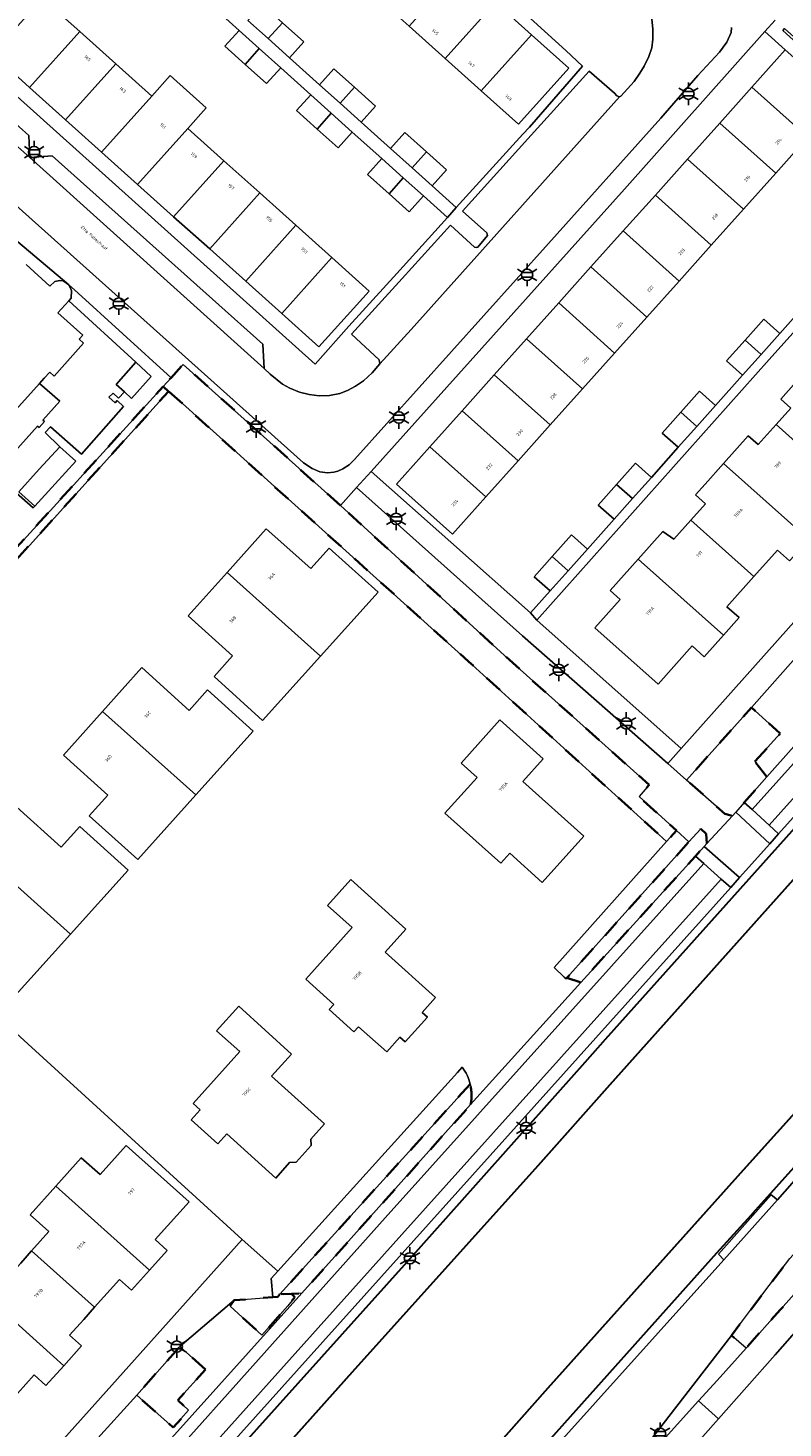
# Model space of a CAD drawing. Extents: x 105780 to 185197, y 477999 to 525027.
# Tile 110 of 562: x 106531 to 106616, y 478780 to 478937. Entities that reach past the tile are written whole.
import ezdxf
from ezdxf.enums import TextEntityAlignment as Align

# ---------------------------------------------------------------- set-up
doc = ezdxf.new("R2010")
doc.units = 0
doc.linetypes.add('XX-HIDDEN', pattern=[4, 2, -2])
for name, color, linetype, lineweight in [('B-GV-GR-MATERIAALGRENS-G', 252, 'XX-HIDDEN', 35), ('B-RO-IE-MEUBILAIR_WEGMEUBILAIR-S', 252, 'Continuous', 25), ('B-WE-GW-WATERGANG_SLOOT_INSTEEK-G', 252, 'Continuous', 30), ('B-XX-KG-KADASTRAAL_BEBOUWING-G', 252, 'Continuous', 20), ('B1-WE-OG-BEBOUWING-T18', 7, 'Continuous', 18), ('B1-WE-OG-TERREIN_ERF-GV', 252, 'Continuous', 18), ('B1-WE-OG-TOPOGRAFIE-T18', 10, 'Continuous', 18), ('B1-WE-OG-WEG-GV', 7, 'Continuous', 18), ('B1-WE-VH-VERHARDING_ASFALT-GV', 252, 'Continuous', 18), ('B1-WE-VH-VERHARDING_BEDRIJFSVLOERPLAAT-GV', 252, 'Continuous', 18), ('B1-WE-VH-VERHARDING_BETONSTRAATSTEEN-GV', 252, 'Continuous', 18), ('B1-WE-VH-VERHARDING_TEGEL-GV', 252, 'Continuous', 18)]:
    doc.layers.add(name, color=color, linetype=linetype, lineweight=lineweight)
doc.styles.add('NLCS-ISO', font='NLCS-ISO.ttf')
doc.styles.add('NLCS-ISO-M200-T18', font='NLCS-ISO.ttf', dxfattribs={"height": 0.36})

# ---------------------------------------------------------------- blocks, each defined once
blk = doc.blocks.new('B-SIE-WEG_LICHTMAST-SO')
at = {"ltscale": 0.1}
for p, q in [((-1.1, 0.63), (-2.19, 1.27)), ((0, 1.27), (0, 2.53)), ((1.1, 0.63), (2.19, 1.27)), ((-1.1, -0.63), (-2.19, -1.27)), ((0, -1.27), (0, -2.53)), ((1.1, -0.63), (2.19, -1.27))]:
    blk.add_line(p, q, dxfattribs=at)
at = {"flags": 128}
for points in [[(-1.16, 0.5), (1.16, 0.5)], [(-1.16, -0.5), (1.16, -0.5)]]:
    blk.add_lwpolyline(points, dxfattribs=at)
at = {"ltscale": 0.1}
blk.add_circle((0, 0), 1.27, dxfattribs=at)
at = {"style": 'NLCS-ISO'}
blk.add_attdef('TYPE', text='', height=1.8, dxfattribs=at).set_placement((0, 2.53), align=Align.BOTTOM_CENTER)

msp = doc.modelspace()

# ---------------------------------------------------------------- linework, layer by layer
at = {"layer": 'B-GV-GR-MATERIAALGRENS-G', "flags": 128}
for points in [[(106566.204, 478883.701), (106548.551, 478899.552), (106547.182, 478898.048), (106546.29, 478897.067), (106546.91, 478896.509), (106546.924, 478896.524), (106580.599, 478866.195), (106602.848, 478845.95), (106603.96, 478847.194), (106599.748, 478851.001), (106600.896, 478852.33), (106584.646, 478866.843)], [(106546.91, 478896.509), (106546.29, 478897.067), (106527.22, 478876.113), (106503.656, 478849.822), (106502.59, 478848.522), (106503.739, 478847.46), (106503.458, 478848.257), (106506.044, 478851.283), (106520.826, 478867.696)], [(106612.775, 478854.935), (106615.616, 478858.108), (106612.374, 478861.014), (106605.099, 478852.863), (106609.405, 478849.055), (106610.239, 478848.855), (106610.606, 478849.27), (106611.567, 478850.358), (106614.119, 478853.246)], [(106607.378, 478845.749), (106607.282, 478846.82), (106606.681, 478847.397), (106605.362, 478845.927), (106591.635, 478830.638), (106593.216, 478830.144), (106606.082, 478844.321), (106607.081, 478845.422)], [(106625.801, 478804.786), (106628.328, 478807.616), (106638.621, 478819.131), (106635.581, 478820.195), (106626.955, 478810.574), (106624.719, 478808.08), (106622.107, 478805.166), (106616.682, 478799.147), (106614.362, 478796.087), (106612.259, 478793.314), (106610.128, 478790.504), (106611.774, 478789.079), (106615.634, 478793.401)], [(106559.394, 478795.113), (106559.185, 478794.825), (106558.616, 478794.782), (106554.29, 478794.452), (106553.836, 478793.796), (106557.389, 478790.533), (106560.313, 478793.822), (106561.083, 478794.801), (106560.718, 478795.175)], [(106551.052, 478786.664), (106548.18, 478789.255), (106543.326, 478783.784), (106547.439, 478780.144), (106549.158, 478782.112), (106547.953, 478783.242)]]:
    msp.add_lwpolyline(points, close=True, dxfattribs=at)
msp.add_lwpolyline([(106580.786, 478818.723), (106559.394, 478795.113), (106560.718, 478795.175), (106561.865, 478795.227), (106565.536, 478799.308), (106580.837, 478816.424)], dxfattribs=at)
msp.add_lwpolyline([(106580.837, 478816.424, 0.1083222), (106580.786, 478818.723)], format="xyb", dxfattribs=at)
at = {"layer": 'B-WE-GW-WATERGANG_SLOOT_INSTEEK-G', "flags": 128}
for points in [[(106709.102, 478949.799), (106689.552, 478927.767), (106687.879, 478925.903), (106643.378, 478876.3), (106622.086, 478852.882), (106595.941, 478823.714), (106593.655, 478821.146), (106573.722, 478798.753), (106544.484, 478766.259)], [(106535.704, 478750.752), (106567.523, 478786.372), (106588.404, 478809.594), (106596.484, 478818.627), (106633.893, 478860.446), (106646.451, 478874.555), (106656.853, 478886.124), (106670.377, 478901.031), (106704.46, 478939.206)], [(106704.46, 478939.206), (106670.377, 478901.031), (106656.853, 478886.124), (106646.451, 478874.555), (106633.893, 478860.446), (106596.484, 478818.627), (106588.404, 478809.594), (106567.523, 478786.372), (106535.704, 478750.752)], [(106700.002, 478907.78), (106679.806, 478885.424), (106662.685, 478866.064), (106647.229, 478848.776), (106611.823, 478809.481), (106589.511, 478784.586), (106581.907, 478775.982)], [(106581.907, 478775.982), (106589.511, 478784.586), (106611.823, 478809.481), (106647.229, 478848.776), (106662.685, 478866.064), (106679.806, 478885.424), (106700.002, 478907.78)], [(106525.324, 478706.806), (106608.484, 478799.777), (106608.495, 478799.789), (106612.352, 478804.02), (106612.532, 478804.218), (106660.402, 478857.44), (106700.916, 478902.865)]]:
    msp.add_lwpolyline(points, dxfattribs=at)
at = {"layer": 'B-XX-KG-KADASTRAAL_BEBOUWING-G', "flags": 128}
for points in [[(106583.627, 478940.198), (106579.582, 478943.824), (106573.946, 478937.536), (106577.991, 478933.911)], [(106536.921, 478936.924), (106532.729, 478940.68), (106527.081, 478934.408), (106531.289, 478930.638)], [(106587.671, 478936.572), (106583.627, 478940.198), (106577.991, 478933.911), (106582.036, 478930.286)], [(106555.826, 478938.178), (106558.102, 478936.135), (106559.704, 478937.923), (106557.43, 478939.964)], [(106554.825, 478937.061), (106553.222, 478935.274), (106555.497, 478933.232), (106557.099, 478935.019)], [(106559.704, 478937.923), (106558.102, 478936.135), (106560.499, 478933.982), (106562.104, 478935.769)], [(106540.968, 478933.299), (106536.921, 478936.924), (106531.289, 478930.638), (106535.336, 478927.013)], [(106587.671, 478936.572), (106582.036, 478930.286), (106586.225, 478926.532), (106591.867, 478932.811)], [(106557.099, 478935.019), (106555.497, 478933.232), (106557.896, 478931.079), (106559.498, 478932.865)], [(106616.181, 478934.864), (106612.437, 478930.685), (106618.721, 478925.055), (106622.484, 478929.255)], [(106545.015, 478929.673), (106540.968, 478933.299), (106535.336, 478927.013), (106539.383, 478923.387)], [(106563.875, 478930.953), (106566.186, 478928.878), (106567.788, 478930.665), (106565.479, 478932.738)], [(106549.061, 478926.048), (106551.136, 478928.364), (106547.09, 478931.989), (106545.015, 478929.673), (106539.383, 478923.387), (106543.429, 478919.762)], [(106567.788, 478930.665), (106566.186, 478928.878), (106568.548, 478926.758), (106570.152, 478928.543)], [(106612.437, 478930.685), (106608.818, 478926.647), (106615.102, 478921.016), (106618.721, 478925.055)], [(106562.873, 478929.836), (106561.27, 478928.05), (106563.584, 478925.973), (106565.186, 478927.76)], [(106565.186, 478927.76), (106563.584, 478925.973), (106565.943, 478923.855), (106567.546, 478925.641)], [(106553.109, 478922.422), (106549.061, 478926.048), (106543.429, 478919.762), (106547.477, 478916.136)], [(106608.818, 478926.647), (106605.2, 478922.608), (106611.484, 478916.978), (106615.102, 478921.016)], [(106571.849, 478923.795), (106574.27, 478921.623), (106575.872, 478923.41), (106573.452, 478925.581)], [(106575.872, 478923.41), (106574.27, 478921.623), (106576.523, 478919.601), (106578.126, 478921.387)], [(106557.155, 478918.797), (106553.109, 478922.422), (106547.477, 478916.136), (106551.523, 478912.511)], [(106570.848, 478922.678), (106569.246, 478920.891), (106571.672, 478918.714), (106573.273, 478920.502)], [(106605.2, 478922.608), (106601.582, 478918.57), (106607.866, 478912.94), (106611.484, 478916.978)], [(106573.273, 478920.502), (106571.672, 478918.714), (106573.92, 478916.697), (106575.522, 478918.484)], [(106561.202, 478915.171), (106557.155, 478918.797), (106551.523, 478912.511), (106555.57, 478908.885)], [(106601.582, 478918.57), (106597.964, 478914.531), (106604.248, 478908.901), (106607.866, 478912.94)], [(106565.249, 478911.546), (106561.202, 478915.171), (106555.57, 478908.885), (106559.617, 478905.26)], [(106597.964, 478914.531), (106594.346, 478910.493), (106600.63, 478904.863), (106604.248, 478908.901)], [(106565.249, 478911.546), (106559.617, 478905.26), (106563.801, 478901.511), (106569.449, 478907.783)], [(106594.346, 478910.493), (106590.727, 478906.455), (106597.011, 478900.824), (106600.63, 478904.863)], [(106590.727, 478906.455), (106587.109, 478902.417), (106593.393, 478896.786), (106597.011, 478900.824)], [(106615.559, 478903.016), (106613.769, 478904.613), (106611.665, 478902.256), (106613.452, 478900.655)], [(106587.109, 478902.417), (106583.491, 478898.378), (106589.775, 478892.748), (106593.393, 478896.786)], [(106613.452, 478900.655), (106611.665, 478902.256), (106609.594, 478899.934), (106611.384, 478898.337)], [(106543.224, 478899.785), (106541.007, 478897.307), (106541.938, 478896.447), (106542.723, 478895.722), (106544.95, 478898.173)], [(106583.491, 478898.378), (106579.872, 478894.34), (106586.157, 478888.709), (106589.775, 478892.748)], [(106618.834, 478899.182), (106615.678, 478895.642), (106616.798, 478894.644), (106615.161, 478892.808), (106622.242, 478886.471), (106624.886, 478889.438), (106626.245, 478888.227), (106628.399, 478890.643)], [(106608.346, 478894.932), (106606.556, 478896.529), (106604.445, 478894.163), (106606.231, 478892.562)], [(106579.872, 478894.34), (106576.254, 478890.302), (106582.539, 478884.671), (106586.157, 478888.709)], [(106606.231, 478892.562), (106604.445, 478894.163), (106602.368, 478891.835), (106604.158, 478890.238)], [(106615.161, 478892.808), (106613.138, 478890.538), (106612.018, 478891.536), (106609.25, 478888.43), (106618.813, 478879.887), (106620.57, 478881.859), (106619.211, 478883.07), (106622.242, 478886.471)], [(106534.181, 478886.151), (106536.482, 478888.671), (106534.695, 478890.289), (106532.382, 478887.764), (106530.069, 478885.239), (106531.879, 478883.632)], [(106576.254, 478890.302), (106572.495, 478886.106), (106578.799, 478880.497), (106582.539, 478884.671)], [(106601.134, 478886.848), (106599.344, 478888.445), (106597.227, 478886.072), (106599.013, 478884.471)], [(106609.25, 478888.43), (106607.164, 478886.089), (106606.097, 478884.892), (106607.217, 478883.894), (106605.575, 478882.052), (106612.663, 478875.723), (106615.299, 478878.681), (106616.658, 478877.47), (106616.736, 478877.557), (106618.813, 478879.887)], [(106599.013, 478884.471), (106597.227, 478886.072), (106595.156, 478883.751), (106596.946, 478882.154)], [(106605.575, 478882.052), (106603.665, 478879.909), (106602.437, 478880.786), (106599.661, 478877.671), (106609.233, 478869.139), (106610.989, 478871.11), (106609.63, 478872.321), (106612.663, 478875.723)], [(106553.494, 478876.194), (106563.98, 478866.794), (106570.44, 478873.979), (106564.945, 478878.916), (106562.874, 478876.606), (106557.881, 478881.089)], [(106593.954, 478878.801), (106592.164, 478880.398), (106590.007, 478877.98), (106591.793, 478876.379)], [(106591.793, 478876.379), (106590.007, 478877.98), (106587.976, 478875.704), (106589.766, 478874.107)], [(106599.661, 478877.671), (106596.516, 478874.142), (106597.627, 478873.13), (106594.796, 478869.957), (106601.885, 478863.632), (106605.717, 478867.932), (106607.077, 478866.721), (106609.233, 478869.139)], [(106553.494, 478876.194), (106549.111, 478871.294), (106554.084, 478866.8), (106552.015, 478864.491), (106557.474, 478859.558), (106563.98, 478866.794)], [(106539.487, 478860.568), (106549.95, 478851.19), (106556.39, 478858.352), (106551.274, 478862.983), (106549.205, 478860.674), (106543.887, 478865.488)], [(106539.487, 478860.568), (106535.085, 478855.65), (106540.065, 478851.159), (106537.995, 478848.851), (106543.435, 478843.944), (106549.95, 478851.19)], [(106579.768, 478854.779), (106581.561, 478853.168), (106577.953, 478849.151), (106584.218, 478843.525), (106585.226, 478844.648), (106588.872, 478841.374), (106593.543, 478846.575), (106586.697, 478852.722), (106588.969, 478855.252), (106584.111, 478859.615)], [(106525.454, 478844.912), (106535.892, 478835.555), (106542.356, 478842.744), (106536.919, 478847.649), (106534.849, 478845.341), (106529.863, 478849.839)], [(106525.454, 478844.912), (106521.042, 478839.987), (106526.031, 478835.503), (106523.962, 478833.195), (106529.386, 478828.319), (106535.892, 478835.555)], [(106562.316, 478830.492), (106565.464, 478827.666), (106564.949, 478827.093), (106567.732, 478824.594), (106568.246, 478825.167), (106571.408, 478822.327), (106572.898, 478823.986), (106573.479, 478823.465), (106575.984, 478826.255), (106575.404, 478826.777), (106576.894, 478828.436), (106571.217, 478833.534), (106573.556, 478836.138), (106567.38, 478841.684), (106564.768, 478838.774), (106567.528, 478836.296)], [(106564.424, 478814.256), (106558.483, 478819.613), (106560.726, 478822.101), (106554.784, 478827.458), (106552.307, 478824.71), (106554.906, 478822.366), (106549.656, 478816.543), (106550.466, 478815.813), (106549.455, 478814.692), (106552.44, 478812), (106553.452, 478813.121), (106558.94, 478808.173), (106560.5, 478809.904), (106561.221, 478809.941), (106562.907, 478811.82), (106562.869, 478812.524)], [(106534.233, 478807.244), (106544.745, 478797.816), (106546.75, 478800.051), (106545.409, 478801.253), (106549.214, 478805.495), (106542.142, 478811.837), (106539.204, 478808.562), (106537.095, 478810.449)], [(106534.233, 478807.244), (106531.367, 478804.033), (106533.461, 478802.159), (106531.526, 478800), (106538.598, 478793.657), (106541.404, 478796.786), (106542.743, 478795.584), (106544.745, 478797.816)], [(106531.526, 478800), (106530.297, 478798.629), (106529.59, 478797.84), (106527.504, 478799.709), (106524.64, 478796.503), (106535.132, 478787.095), (106537.136, 478789.33), (106535.795, 478790.532), (106537.371, 478792.289), (106538.598, 478793.657)], [(106524.64, 478796.503), (106521.774, 478793.295), (106523.848, 478791.439), (106521.911, 478789.279), (106528.984, 478782.937), (106531.79, 478786.065), (106533.13, 478784.863), (106535.132, 478787.095)]]:
    msp.add_lwpolyline(points, close=True, dxfattribs=at)
msp.add_lwpolyline([(106528.745, 478893.302), (106532.422, 478897.404), (106532.944, 478897.986), (106533.553, 478898.665), (106534.038, 478898.233), (106537.345, 478901.937), (106536.859, 478902.363), (106537.264, 478902.83), (106534.472, 478905.333), (106535.702, 478906.676), (106535.955, 478907), (106535.998, 478907.852), (106535.703, 478908.495), (106535.06, 478908.921), (106534.676, 478908.982), (106534.143, 478908.846), (106533.553, 478908.32), (106530.912, 478910.762)], dxfattribs=at)
at = {"layer": 'B1-WE-OG-TERREIN_ERF-GV', "flags": 128}
for points in [[(106549.52, 478959.426), (106555.17, 478965.708), (106559.36, 478961.952), (106563.405, 478958.326), (106567.449, 478954.7), (106571.493, 478951.075), (106575.538, 478947.449), (106579.582, 478943.824), (106583.627, 478940.198), (106587.671, 478936.572), (106591.867, 478932.811), (106586.225, 478926.532), (106582.036, 478930.286), (106577.991, 478933.911), (106573.946, 478937.536), (106569.901, 478941.161), (106565.856, 478944.786), (106561.811, 478948.411), (106557.766, 478952.036), (106553.721, 478955.661)], [(106557.155, 478918.797), (106561.202, 478915.171), (106565.249, 478911.546), (106569.449, 478907.783), (106563.801, 478901.511), (106559.617, 478905.26), (106555.57, 478908.885), (106551.523, 478912.511), (106547.477, 478916.136), (106543.429, 478919.762), (106539.383, 478923.387), (106535.336, 478927.013), (106531.289, 478930.638), (106527.081, 478934.408), (106532.729, 478940.68), (106536.921, 478936.924), (106540.968, 478933.299), (106545.015, 478929.673), (106547.09, 478931.989), (106551.136, 478928.364), (106549.061, 478926.048), (106553.109, 478922.422)], [(106616.097, 478937.268), (106615.897, 478937.045), (106633.389, 478921.248), (106614.363, 478900.096), (106588.284, 478870.837), (106604.478, 478856.424), (106646.518, 478903.534), (106649.635, 478907.018), (106649.771, 478907.23)], [(106553.494, 478876.194), (106557.881, 478881.089), (106562.874, 478876.606), (106564.945, 478878.916), (106570.44, 478873.979), (106563.98, 478866.794), (106557.474, 478859.558), (106552.015, 478864.491), (106554.084, 478866.8), (106549.111, 478871.294)], [(106539.487, 478860.568), (106543.887, 478865.488), (106549.205, 478860.674), (106551.274, 478862.983), (106556.39, 478858.352), (106549.95, 478851.19), (106543.435, 478843.944), (106537.995, 478848.851), (106540.065, 478851.159), (106535.085, 478855.65)], [(106579.768, 478854.779), (106584.111, 478859.615), (106588.969, 478855.252), (106586.697, 478852.722), (106593.543, 478846.575), (106588.872, 478841.374), (106585.226, 478844.648), (106584.218, 478843.525), (106577.953, 478849.151), (106581.561, 478853.168)], [(106535.892, 478835.555), (106529.386, 478828.319), (106523.962, 478833.195), (106526.031, 478835.503), (106521.042, 478839.987), (106525.454, 478844.912), (106529.863, 478849.839), (106534.849, 478845.341), (106536.919, 478847.649), (106542.356, 478842.744)], [(106562.316, 478830.492), (106567.528, 478836.296), (106564.768, 478838.774), (106567.38, 478841.684), (106573.556, 478836.138), (106571.217, 478833.534), (106576.894, 478828.436), (106575.404, 478826.777), (106575.984, 478826.255), (106573.479, 478823.465), (106572.898, 478823.986), (106571.408, 478822.327), (106568.246, 478825.167), (106567.732, 478824.594), (106564.949, 478827.093), (106565.464, 478827.666)], [(106564.424, 478814.256), (106562.869, 478812.524), (106562.907, 478811.82), (106561.221, 478809.941), (106560.5, 478809.904), (106558.94, 478808.173), (106553.452, 478813.121), (106552.44, 478812), (106549.455, 478814.692), (106550.466, 478815.813), (106549.656, 478816.543), (106554.906, 478822.366), (106552.307, 478824.71), (106554.784, 478827.458), (106560.726, 478822.101), (106558.483, 478819.613)]]:
    msp.add_lwpolyline(points, close=True, dxfattribs=at)
for points in [[(106559.704, 478937.923), (106562.104, 478935.769), (106560.499, 478933.982), (106563.875, 478930.953), (106565.479, 478932.738), (106567.788, 478930.665), (106570.152, 478928.543), (106568.548, 478926.758), (106571.849, 478923.795), (106573.452, 478925.581), (106575.872, 478923.41), (106578.126, 478921.387), (106576.523, 478919.601), (106579.221, 478917.18), (106586.703, 478925.389), (106587.432, 478926.189), (106593.409, 478933.053), (106591.543, 478934.815), (106569.142, 478955.13)], [(106526.184, 478932.932), (106563.382, 478899.559), (106567.136, 478903.829), (106572.532, 478909.771), (106578.234, 478916.05), (106575.522, 478918.484), (106573.92, 478916.697), (106571.672, 478918.714), (106569.246, 478920.891), (106570.848, 478922.678), (106567.546, 478925.641), (106565.943, 478923.855), (106563.584, 478925.973), (106561.27, 478928.05), (106562.873, 478929.836), (106559.498, 478932.865), (106557.896, 478931.079), (106555.497, 478933.232), (106553.222, 478935.274), (106554.825, 478937.061), (106551.413, 478940.123)], [(106618.721, 478925.055), (106615.102, 478921.016), (106611.484, 478916.978), (106607.866, 478912.94), (106604.248, 478908.901), (106600.63, 478904.863), (106597.011, 478900.824), (106593.393, 478896.786), (106589.775, 478892.748), (106586.157, 478888.709), (106582.539, 478884.671), (106578.799, 478880.497), (106572.495, 478886.106), (106576.254, 478890.302), (106579.872, 478894.34), (106583.491, 478898.378), (106587.109, 478902.417), (106590.727, 478906.455), (106594.346, 478910.493), (106597.964, 478914.531), (106601.582, 478918.57), (106605.2, 478922.608), (106608.818, 478926.647), (106612.437, 478930.685), (106616.181, 478934.864), (106613.875, 478936.916), (106598.116, 478919.236), (106569.666, 478887.531), (106587.559, 478871.634), (106589.766, 478874.107), (106587.976, 478875.704), (106590.007, 478877.98), (106592.164, 478880.398), (106593.954, 478878.801), (106596.946, 478882.154), (106595.156, 478883.751), (106597.227, 478886.072), (106599.344, 478888.445), (106601.134, 478886.848), (106604.158, 478890.238), (106602.368, 478891.835), (106604.445, 478894.163), (106606.556, 478896.529), (106608.346, 478894.932), (106611.384, 478898.337), (106609.594, 478899.934), (106611.665, 478902.256), (106613.769, 478904.613), (106615.559, 478903.016), (106618.55, 478906.369)], [(106528.197, 478886.502), (106531.702, 478883.437), (106531.879, 478883.632), (106530.069, 478885.239), (106532.382, 478887.764), (106534.695, 478890.289), (106533.035, 478891.883), (106533.627, 478892.545), (106537.143, 478889.45), (106541.841, 478894.826), (106541.126, 478895.487), (106540.906, 478895.248), (106540.213, 478895.869), (106540.665, 478896.316), (106541.294, 478895.751), (106541.938, 478896.447), (106541.007, 478897.307), (106543.224, 478899.785), (106535.702, 478906.676), (106534.472, 478905.333), (106537.264, 478902.83), (106536.859, 478902.363), (106537.345, 478901.937), (106534.038, 478898.233), (106533.553, 478898.665), (106532.944, 478897.986), (106532.422, 478897.404), (106534.693, 478895.402), (106532.79, 478893.299), (106532.986, 478893.119), (106532.384, 478892.446), (106532.166, 478892.609), (106527.363, 478887.253)], [(106616.658, 478877.47), (106615.299, 478878.681), (106612.663, 478875.723), (106609.63, 478872.321), (106610.989, 478871.11), (106609.233, 478869.139), (106607.077, 478866.721), (106605.717, 478867.932), (106601.885, 478863.632), (106594.796, 478869.957), (106597.627, 478873.13), (106596.516, 478874.142), (106599.661, 478877.671), (106602.437, 478880.786), (106603.665, 478879.909), (106605.575, 478882.052), (106607.217, 478883.894), (106606.097, 478884.892), (106607.164, 478886.089), (106609.25, 478888.43), (106612.018, 478891.536), (106613.138, 478890.538), (106615.161, 478892.808), (106616.798, 478894.644), (106615.678, 478895.642), (106618.834, 478899.182)], [(106546.91, 478896.509), (106520.826, 478867.696), (106506.044, 478851.283), (106503.458, 478848.257), (106503.739, 478847.46), (106505.263, 478845.075), (106507.096, 478843.487), (106507.35, 478843.778), (106512.783, 478838.834), (106514.554, 478837.217), (106529.365, 478824.802), (106555.178, 478801.274), (106558.83, 478798.022), (106559.191, 478797.7), (106579.351, 478820.019), (106579.9, 478820.628)], [(106580.837, 478816.424), (106593.216, 478830.144), (106591.635, 478830.638), (106591.55, 478830.543), (106591.354, 478830.726), (106590.203, 478831.8), (106602.848, 478845.95), (106580.599, 478866.195), (106546.924, 478896.524), (106546.91, 478896.509)], [(106519.775, 478761.784), (106555.178, 478801.274), (106529.365, 478824.802), (106514.554, 478837.217), (106505.477, 478826.958), (106451.552, 478766.561)], [(106664.469, 478797.375), (106661.876, 478799.63), (106641.219, 478817.6), (106628.039, 478802.867), (106617.789, 478791.405), (106615.042, 478788.331), (106608.69, 478781.135), (106599.261, 478770.526)], [(106530.297, 478798.629), (106531.526, 478800), (106533.461, 478802.159), (106531.367, 478804.033), (106534.233, 478807.244), (106537.095, 478810.449), (106539.204, 478808.562), (106542.142, 478811.837), (106549.214, 478805.495), (106545.409, 478801.253), (106546.75, 478800.051), (106544.745, 478797.816), (106542.743, 478795.584), (106541.404, 478796.786), (106538.598, 478793.657), (106537.371, 478792.289), (106535.795, 478790.532), (106537.136, 478789.33), (106535.132, 478787.095), (106533.13, 478784.863), (106531.79, 478786.065), (106528.984, 478782.937)]]:
    msp.add_lwpolyline(points, dxfattribs=at)
at = {"layer": 'B1-WE-OG-TERREIN_ERF-GV'}
for points in [[(106579.9, 478820.628, -0.0985999), (106580.786, 478818.723)], [(106580.786, 478818.723, -0.1083222), (106580.837, 478816.424)]]:
    msp.add_lwpolyline(points, format="xyb", dxfattribs=at)
at = {"layer": 'B1-WE-OG-WEG-GV', "flags": 128}
for points in [[(106780.607, 478988.125), (106779.781, 478988.854), (106779.535, 478988.594), (106778.783, 478989.249), (106746.352, 478953.286), (106700.916, 478902.865), (106660.402, 478857.44), (106612.532, 478804.218), (106612.352, 478804.02), (106608.495, 478799.789), (106608.484, 478799.777), (106525.324, 478706.806), (106504.415, 478683.553), (106457.696, 478631.338), (106447.996, 478620.691), (106431.512, 478602.289), (106339.884, 478500), (106315.066, 478472.223), (106304.333, 478460.276), (106299.302, 478454.676), (106283.968, 478437.786), (106278.515, 478431.227), (106259.481, 478410.133), (106260.254, 478409.54)], [(106260.254, 478409.54), (106270.405, 478420.94), (106279.056, 478430.655), (106282.159, 478434.139), (106414.723, 478582.195), (106438.981, 478609.186), (106482.609, 478657.73), (106587.474, 478774.774), (106609.272, 478798.972), (106608.664, 478799.611), (106614.598, 478806.267), (106615.291, 478805.723), (106618.054, 478808.823), (106631.246, 478823.621), (106651.632, 478846.244), (106671.81, 478868.809), (106683.572, 478881.83), (106719.261, 478921.623), (106723.18, 478926.09), (106754.976, 478960.182), (106777.508, 478984.372)], [(106544.484, 478766.259), (106573.722, 478798.753), (106593.655, 478821.146), (106595.941, 478823.714), (106622.086, 478852.882), (106643.378, 478876.3), (106687.879, 478925.903), (106687.053, 478926.658), (106686.047, 478925.519), (106685.524, 478924.927), (106685.063, 478924.414), (106668.038, 478905.439), (106629.492, 478862.477), (106615.431, 478846.817), (106614.436, 478845.709), (106611.048, 478841.935), (106610.044, 478840.817), (106565.871, 478791.619), (106535.283, 478757.551)]]:
    msp.add_lwpolyline(points, dxfattribs=at)
at = {"layer": 'B1-WE-VH-VERHARDING_ASFALT-GV', "flags": 128}
for points in [[(106601.194, 478938.36), (106601.319, 478937.208), (106601.314, 478936.08), (106601.173, 478935.096), (106600.852, 478934.125), (106600.345, 478933.057), (106599.858, 478932.259), (106599.196, 478931.315), (106597.717, 478929.686), (106597.566, 478929.577), (106574.138, 478903.447), (106570.626, 478899.626), (106569.767, 478898.614), (106568.796, 478897.687), (106567.901, 478897.093), (106567.011, 478896.628), (106566.127, 478896.274), (106564.997, 478896.07), (106563.831, 478896.034), (106562.688, 478896.168), (106561.599, 478896.445), (106560.525, 478896.861), (106559.718, 478897.318), (106558.326, 478898.451), (106557.653, 478899.073), (106531.331, 478922.77), (106524.22, 478929.073)], [(106527.97, 478919.016), (106562.063, 478888.488), (106563.036, 478887.858), (106563.91, 478887.473), (106564.752, 478887.367), (106565.458, 478887.425), (106565.923, 478887.553), (106566.481, 478887.824), (106567.202, 478888.272), (106567.797, 478888.875), (106589.595, 478913.11), (106602.203, 478927.212), (106606.366, 478931.987), (106608.797, 478934.619), (106609.612, 478935.729), (106610.098, 478936.816), (106610.146, 478937.367)], [(106599.385, 478776.585), (106610.128, 478790.504), (106612.259, 478793.314), (106614.362, 478796.087), (106616.682, 478799.147), (106622.107, 478805.166), (106620.14, 478806.941), (106618.054, 478808.823), (106615.291, 478805.723), (106609.272, 478798.972), (106587.474, 478774.774)]]:
    msp.add_lwpolyline(points, dxfattribs=at)
for points in [[(106681.885, 478927.133), (106680.791, 478928.07), (106678.694, 478925.792), (106672.244, 478918.126), (106667.811, 478913.178), (106664.059, 478909.012), (106651.061, 478894.578), (106637.168, 478879.138), (106614.119, 478853.246), (106611.567, 478850.358), (106612.455, 478849.544), (106643.412, 478884.005)], [(106683.82, 478925.478), (106681.885, 478927.133), (106643.412, 478884.005), (106612.455, 478849.544), (106614.363, 478847.796), (106645.457, 478882.419)], [(106685.063, 478924.414), (106683.82, 478925.478), (106645.457, 478882.419), (106614.363, 478847.796), (106615.431, 478846.817), (106629.492, 478862.477), (106668.038, 478905.439)], [(106571.249, 478803.687), (106607.018, 478843.494), (106606.082, 478844.321), (106593.216, 478830.144), (106580.837, 478816.424), (106565.536, 478799.308), (106561.865, 478795.227), (106531.232, 478761.177), (106532.322, 478760.201)], [(106608.994, 478841.745), (106607.018, 478843.494), (106571.249, 478803.687), (106532.322, 478760.201), (106534.259, 478758.468), (106573.119, 478801.843)], [(106610.044, 478840.817), (106608.994, 478841.745), (106573.119, 478801.843), (106534.259, 478758.468), (106535.283, 478757.551), (106565.871, 478791.619)], [(106628.039, 478802.867), (106625.801, 478804.786), (106615.634, 478793.401), (106611.774, 478789.079), (106608.521, 478785.436), (106606.429, 478783.169), (106608.69, 478781.135), (106615.042, 478788.331), (106617.789, 478791.405)]]:
    msp.add_lwpolyline(points, close=True, dxfattribs=at)
at = {"layer": 'B1-WE-VH-VERHARDING_BEDRIJFSVLOERPLAAT-GV', "flags": 128}
for points in [[(106612.455, 478849.544), (106611.567, 478850.358), (106610.606, 478849.27), (106614.436, 478845.709), (106615.431, 478846.817), (106614.363, 478847.796)], [(106607.081, 478845.422), (106606.082, 478844.321), (106607.018, 478843.494), (106608.994, 478841.745), (106610.044, 478840.817), (106611.048, 478841.935)]]:
    msp.add_lwpolyline(points, close=True, dxfattribs=at)
at = {"layer": 'B1-WE-VH-VERHARDING_BETONSTRAATSTEEN-GV', "flags": 128}
for points in [[(106597.566, 478929.577), (106597.273, 478929.712), (106597.003, 478930.001), (106594.14, 478932.493), (106587.252, 478924.868), (106579.939, 478916.771), (106582.671, 478914.324), (106582.743, 478914.007), (106581.627, 478912.696), (106581.439, 478912.658), (106581.267, 478912.721), (106578.565, 478915.18), (106573.139, 478909.196), (106567.461, 478902.934), (106570.549, 478900.062), (106570.626, 478899.626), (106574.138, 478903.447)], [(106524.22, 478929.073), (106531.331, 478922.77), (106531.191, 478925.244), (106526.823, 478929.135)], [(106531.331, 478922.77), (106557.653, 478899.073), (106557.475, 478901.811), (106533.832, 478922.984)], [(106610.606, 478849.27), (106610.239, 478848.855), (106607.378, 478845.749), (106607.081, 478845.422), (106611.048, 478841.935), (106614.436, 478845.709)]]:
    msp.add_lwpolyline(points, close=True, dxfattribs=at)
for points in [[(106617.077, 478866.282), (106612.374, 478861.014), (106615.616, 478858.108), (106612.775, 478854.935), (106614.119, 478853.246), (106637.168, 478879.138)], [(106531.232, 478761.177), (106561.865, 478795.227), (106560.718, 478795.175), (106561.083, 478794.801), (106560.313, 478793.822), (106557.389, 478790.533), (106553.836, 478793.796), (106554.29, 478794.452), (106548.18, 478789.255), (106551.052, 478786.664), (106547.953, 478783.242), (106549.158, 478782.112), (106547.439, 478780.144), (106543.326, 478783.784), (106538.593, 478778.528)], [(106597.154, 478772.834), (106600.004, 478776.009), (106606.429, 478783.169), (106608.521, 478785.436), (106611.774, 478789.079), (106610.128, 478790.504), (106599.385, 478776.585), (106594.23, 478769.907), (106593.595, 478769.008), (106593.027, 478768.066), (106592.541, 478767.078), (106592.153, 478766.048), (106591.772, 478764.65), (106591.52, 478763.224), (106591.398, 478761.781), (106591.409, 478760.332), (106591.554, 478758.859), (106591.83, 478757.405), (106592.239, 478755.983), (106592.781, 478754.606), (106593.037, 478754.106), (106595.449, 478756.683)]]:
    msp.add_lwpolyline(points, dxfattribs=at)
at = {"layer": 'B1-WE-VH-VERHARDING_TEGEL-GV', "flags": 128}
for points in [[(106569.142, 478955.13), (106591.543, 478934.815), (106593.409, 478933.053), (106587.432, 478926.189), (106586.703, 478925.389), (106579.221, 478917.18), (106578.234, 478916.05), (106572.532, 478909.771), (106567.136, 478903.829), (106563.382, 478899.559), (106526.184, 478932.932)], [(106551.413, 478940.123), (106554.825, 478937.061), (106557.099, 478935.019), (106559.498, 478932.865), (106562.873, 478929.836), (106565.186, 478927.76), (106567.546, 478925.641), (106570.848, 478922.678), (106573.273, 478920.502), (106575.522, 478918.484), (106578.234, 478916.05), (106579.221, 478917.18), (106576.523, 478919.601), (106574.27, 478921.623), (106571.849, 478923.795), (106568.548, 478926.758), (106566.186, 478928.878), (106563.875, 478930.953), (106560.499, 478933.982), (106558.102, 478936.135), (106555.826, 478938.178)], [(106526.823, 478929.135), (106531.191, 478925.244), (106531.331, 478922.77), (106533.832, 478922.984), (106557.475, 478901.811), (106557.653, 478899.073), (106558.326, 478898.451), (106559.718, 478897.318), (106560.525, 478896.861), (106561.599, 478896.445), (106562.688, 478896.168), (106563.831, 478896.034), (106564.997, 478896.07), (106566.127, 478896.274), (106567.011, 478896.628), (106567.901, 478897.093), (106568.796, 478897.687), (106569.767, 478898.614), (106570.626, 478899.626), (106570.549, 478900.062), (106567.461, 478902.934), (106573.139, 478909.196), (106578.565, 478915.18), (106581.267, 478912.721), (106581.439, 478912.658), (106581.627, 478912.696), (106582.743, 478914.007), (106582.671, 478914.324), (106579.939, 478916.771), (106587.252, 478924.868), (106594.14, 478932.493), (106597.003, 478930.001), (106597.273, 478929.712), (106597.566, 478929.577), (106597.717, 478929.686), (106599.196, 478931.315), (106599.858, 478932.259), (106600.345, 478933.057), (106600.852, 478934.125), (106601.173, 478935.096), (106601.314, 478936.08), (106601.319, 478937.208), (106601.194, 478938.36)], [(106610.146, 478937.367), (106610.098, 478936.816), (106609.612, 478935.729), (106608.797, 478934.619), (106606.366, 478931.987), (106602.203, 478927.212), (106589.595, 478913.11), (106567.797, 478888.875), (106567.202, 478888.272), (106566.481, 478887.824), (106565.923, 478887.553), (106565.458, 478887.425), (106564.752, 478887.367), (106563.91, 478887.473), (106563.036, 478887.858), (106562.063, 478888.488), (106527.97, 478919.016)], [(106529.958, 478913.326), (106535.703, 478908.495), (106536.343, 478907.913), (106547.182, 478898.048), (106548.551, 478899.552), (106566.204, 478883.701), (106568.011, 478885.719), (106569.666, 478887.531), (106598.116, 478919.236), (106613.875, 478936.916), (106615.033, 478938.215)], [(106618.55, 478906.369), (106615.559, 478903.016), (106613.452, 478900.655), (106611.384, 478898.337), (106608.346, 478894.932), (106606.231, 478892.562), (106604.158, 478890.238), (106601.134, 478886.848), (106599.013, 478884.471), (106596.946, 478882.154), (106593.954, 478878.801), (106591.793, 478876.379), (106589.766, 478874.107), (106587.559, 478871.634), (106588.284, 478870.837), (106614.363, 478900.096), (106633.389, 478921.248), (106615.897, 478937.045), (106616.097, 478937.268)], [(106615.033, 478938.215), (106613.875, 478936.916), (106616.181, 478934.864)], [(106527.22, 478876.113), (106546.29, 478897.067), (106547.182, 478898.048), (106536.343, 478907.913), (106535.703, 478908.495), (106529.958, 478913.326)], [(106530.912, 478910.762), (106533.553, 478908.32), (106534.143, 478908.846), (106534.676, 478908.982), (106535.06, 478908.921), (106535.703, 478908.495), (106535.998, 478907.852), (106535.955, 478907), (106535.702, 478906.676), (106543.224, 478899.785), (106544.95, 478898.173), (106542.723, 478895.722), (106541.938, 478896.447), (106541.294, 478895.751), (106540.665, 478896.316), (106540.213, 478895.869), (106540.906, 478895.248), (106541.126, 478895.487), (106541.841, 478894.826), (106537.143, 478889.45), (106533.627, 478892.545), (106533.035, 478891.883), (106534.695, 478890.289), (106536.482, 478888.671), (106534.181, 478886.151), (106531.879, 478883.632), (106531.702, 478883.437), (106528.197, 478886.502)], [(106527.363, 478887.253), (106532.166, 478892.609), (106532.384, 478892.446), (106532.986, 478893.119), (106532.79, 478893.299), (106534.693, 478895.402), (106532.422, 478897.404), (106528.745, 478893.302)], [(106579.9, 478820.628), (106579.351, 478820.019), (106559.191, 478797.7), (106558.426, 478796.871), (106558.616, 478794.782), (106559.185, 478794.825), (106559.394, 478795.113), (106580.786, 478818.723)], [(106538.593, 478778.528), (106543.326, 478783.784), (106548.18, 478789.255), (106554.29, 478794.452), (106558.616, 478794.782), (106558.426, 478796.871), (106559.191, 478797.7), (106558.83, 478798.022), (106555.178, 478801.274), (106519.775, 478761.784)], [(106599.261, 478770.526), (106608.69, 478781.135), (106606.429, 478783.169), (106600.004, 478776.009), (106597.154, 478772.834)]]:
    msp.add_lwpolyline(points, dxfattribs=at)
for points in [[(106654.53, 478901.843), (106667.07, 478916.094), (106665.47, 478917.486), (106653.442, 478903.884), (106653.262, 478903.875), (106652.669, 478904.412), (106649.771, 478907.23), (106649.635, 478907.018), (106646.518, 478903.534), (106604.478, 478856.424), (106602.974, 478854.73), (106605.099, 478852.863), (106612.374, 478861.014), (106617.077, 478866.282), (106621.979, 478871.775), (106626.614, 478876.967), (106631.594, 478882.55), (106636.256, 478887.77), (106641.564, 478893.716), (106646.21, 478898.921), (106648.499, 478901.486)], [(106587.559, 478871.634), (106569.666, 478887.531), (106568.011, 478885.719), (106586.663, 478869.057), (106602.974, 478854.73), (106604.478, 478856.424), (106588.284, 478870.837)], [(106586.663, 478869.057), (106568.011, 478885.719), (106566.204, 478883.701), (106584.646, 478866.843), (106600.896, 478852.33), (106599.748, 478851.001), (106603.96, 478847.194), (106605.362, 478845.927), (106606.681, 478847.397), (106607.282, 478846.82), (106607.378, 478845.749), (106610.239, 478848.855), (106609.405, 478849.055), (106605.099, 478852.863), (106602.974, 478854.73)], [(106605.362, 478845.927), (106603.96, 478847.194), (106602.848, 478845.95), (106590.203, 478831.8), (106591.354, 478830.726), (106591.55, 478830.543), (106591.635, 478830.638)], [(106615.291, 478805.723), (106614.598, 478806.267), (106608.664, 478799.611), (106609.272, 478798.972)]]:
    msp.add_lwpolyline(points, close=True, dxfattribs=at)
at = {"layer": 'B1-WE-VH-VERHARDING_TEGEL-GV'}
msp.add_lwpolyline([(106580.786, 478818.723, 0.0985999), (106579.9, 478820.628)], format="xyb", dxfattribs=at)

# ---------------------------------------------------------------- block references
at = {"layer": 'B-RO-IE-MEUBILAIR_WEGMEUBILAIR-S', "xscale": 0.5, "yscale": 0.5, "zscale": 0.5}
for p in [(106605.299, 478929.939), (106531.801, 478923.383), (106587.179, 478909.601), (106541.315, 478906.373), (106572.781, 478893.583), (106556.732, 478892.569), (106572.472, 478882.192), (106590.74, 478865.236), (106598.31, 478859.226), (106587.07, 478813.802), (106574.015, 478799.154), (106547.821, 478789.241), (106602.112, 478779.463)]:
    msp.add_blockref('B-SIE-WEG_LICHTMAST-SO', p, dxfattribs=at)

# ---------------------------------------------------------------- texts
at = {"layer": 'B1-WE-OG-BEBOUWING-T18', "style": 'NLCS-ISO-M200-T18'}
for s, rotation, p in [('145', 318.2, (106576.86, 478936.877)), ('165', 318.2, (106537.806, 478933.929)), ('147', 318.2, (106580.92, 478933.242)), ('163', 318.2, (106541.75, 478930.397)), ('149', 318.2, (106585.095, 478929.503)), ('161', 318.2, (106546.273, 478926.347)), ('214', 48.2, (106615.419, 478924.585)), ('159', 318.2, (106549.765, 478923.011)), ('157', 318.2, (106553.928, 478919.492)), ('216', 48.2, (106611.899, 478920.422)), ('218', 48.2, (106608.276, 478916.143)), ('155', 318.2, (106558.208, 478915.868)), ('153', 318.2, (106562.151, 478912.337)), ('220', 48.2, (106604.525, 478912.187)), ('151', 318.2, (106566.443, 478908.494)), ('222', 48.2, (106601.006, 478908.023)), ('224', 48.2, (106597.591, 478903.976)), ('226', 48.2, (106593.757, 478900.038)), ('228', 48.2, (106590.116, 478895.974)), ('230', 48.2, (106586.349, 478891.889)), ('232', 48.2, (106582.921, 478888.061)), ('789', 48.2, (106615.333, 478888.249)), ('234', 48.2, (106579.066, 478883.989)), ('789A', 48.2, (106610.907, 478882.867)), ('791', 48.3, (106606.509, 478878.226)), ('36A', 48.1, (106558.464, 478875.746)), ('36B', 48.2, (106554.121, 478870.895)), ('791A', 48.2, (106600.984, 478871.842)), ('36C', 48.2, (106544.546, 478860.224)), ('36D', 48.2, (106540.144, 478855.304)), ('795A', 48.7, (106584.512, 478852.126)), ('795B', 48.5, (106568.086, 478830.877)), ('795C', 48.5, (106555.696, 478817.843)), ('797', 48.2, (106542.739, 478806.663)), ('797A', 48.1, (106537.095, 478800.613)), ('797B', 48.2, (106532.306, 478795.233))]:
    msp.add_text(s, height=0.36, rotation=rotation, dxfattribs=at).set_placement(p, align=Align.MIDDLE)
at = {"layer": 'B1-WE-OG-TOPOGRAFIE-T18', "style": 'NLCS-ISO-M200-T18'}
msp.add_text('Etta Palmstraat', height=0.36, rotation=318.1, dxfattribs=at).set_placement((106538.556, 478913.742), align=Align.MIDDLE)

doc.saveas('drawing.dxf')
